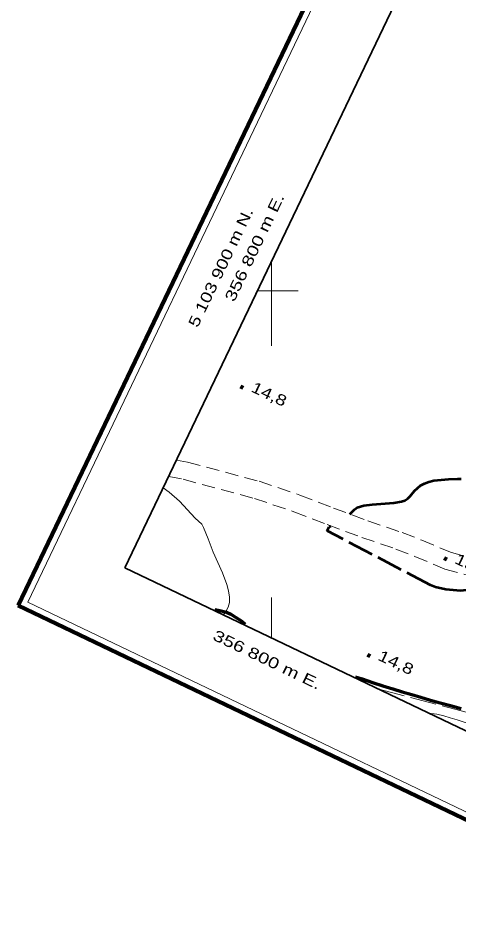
# Model space of a CAD drawing. Extents: x 356765 to 358572, y 5103174 to 5104650.
# Drawn here: x 356765.2 to 356825.7, y 5103812.6 to 5103937.4 of the extents above; entities that cross this region are included whole.
import ezdxf
from ezdxf.enums import TextEntityAlignment as Align

# ---------------------------------------------------------------- set-up
doc = ezdxf.new("R2010")
doc.units = 0
doc.header["$LTSCALE"] = 0.6
doc.linetypes.add('LONG_DASHED', pattern=[7.5, 6, -1.5])
doc.linetypes.add('MEDIUM_DASHED', pattern=[4.5, 3, -1.5])
for name, color, linetype, lineweight in [('1', 7, 'Continuous', 53), ('19', 7, 'Continuous', 13), ('2', 7, 'Continuous', 13), ('22', 7, 'Continuous', 35), ('3', 7, 'Continuous', 140), ('60', 7, 'Continuous', 13), ('61', 7, 'Continuous', 13)]:
    doc.layers.add(name, color=color, linetype=linetype, lineweight=lineweight)

msp = doc.modelspace()

# ---------------------------------------------------------------- linework, layer by layer
at = {"layer": '1', "linetype": 'LONG_DASHED'}
for points in [[(356810.71, 5103869.37), (356811.37, 5103870.01), (356811.74, 5103870.26), (356812.17, 5103870.43), (356812.65, 5103870.55), (356813.78, 5103870.71), (356816.77, 5103870.9), (356817.8, 5103871.09), (356818.28, 5103871.24), (356818.68, 5103871.5), (356819.02, 5103871.82), (356819.62, 5103872.55), (356820.44, 5103873.29), (356820.99, 5103873.58), (356821.58, 5103873.82), (356822.23, 5103873.97), (356824.25, 5103874.16), (356825.49, 5103874.22), (356826.02, 5103874.19)], [(356830.53, 5103859.97), (356829.96, 5103859.7), (356829.06, 5103859.34), (356828.58, 5103859.22), (356827.55, 5103859.04), (356825.91, 5103858.84), (356823.9, 5103859.05), (356822.48, 5103859.34), (356821.77, 5103859.63), (356807.6, 5103867.09), (356807.89, 5103867.63), (356808.11, 5103867.74)]]:
    msp.add_lwpolyline(points, dxfattribs=at)
at = {"layer": '19', "linetype": 'MEDIUM_DASHED'}
for points in [[(356786.97, 5103876.79), (356788.46, 5103876.51), (356798.28, 5103873.87), (356803.88, 5103871.98), (356808.48, 5103870.19), (356813.2, 5103868.46), (356817.9, 5103866.84), (356820.6, 5103865.79), (356824.55, 5103864.15), (356827.65, 5103863.29)], [(356785.88, 5103874.51), (356787.88, 5103874.15), (356797.63, 5103871.53), (356803.04, 5103869.7), (356807.6, 5103867.93), (356812.37, 5103866.18), (356817.05, 5103864.58), (356819.66, 5103863.55), (356823.74, 5103861.84), (356827.43, 5103860.83), (356830.49, 5103859.98), (356835.17, 5103859.24), (356839.98, 5103858.63), (356845.54, 5103857.83), (356849.92, 5103857.09), (356854.26, 5103855.97), (356856.5, 5103855.5), (356858.45, 5103855.29), (356860.32, 5103854.93), (356861.17, 5103854.75), (356863.42, 5103854.62)]]:
    msp.add_lwpolyline(points, dxfattribs=at)
at = {"layer": '2', "linetype": 'LONG_DASHED'}
for points in [[(356793.38, 5103855.55), (356793.72, 5103856.01), (356794.06, 5103856.63), (356794.24, 5103857.26), (356794.21, 5103858), (356794.07, 5103858.84), (356793.86, 5103859.7), (356793.28, 5103861.34), (356792, 5103864.13), (356791.32, 5103865.97), (356790.68, 5103867.53), (356790.41, 5103868), (356789.53, 5103868.82), (356787.35, 5103871.16), (356785.95, 5103872.38), (356785.13, 5103872.97)], [(356891.39, 5103843.85), (356890.93, 5103842.34), (356888.96, 5103839.51), (356888.32, 5103839.08), (356887.45, 5103838.59), (356886.41, 5103837.79), (356885.23, 5103837.08), (356884.44, 5103836.73), (356881.55, 5103835.8), (356879.51, 5103834.97), (356876.7, 5103834.18), (356874.67, 5103833.74), (356866.43, 5103833.83), (356865.21, 5103834.12), (356862.75, 5103834.31), (356860.23, 5103834.74), (356857.62, 5103835.02), (356855.31, 5103835.13), (356850.57, 5103835.81), (356844.82, 5103836.47), (356837.51, 5103838.59), (356826.89, 5103842.16), (356814.57, 5103845.39)], [(356828.08, 5103840.29), (356825.43, 5103841.18), (356824.47, 5103841.42), (356823.64, 5103841.69), (356822.68, 5103841.93), (356821.51, 5103842.08)]]:
    msp.add_lwpolyline(points, dxfattribs=at)
at = {"layer": '22', "linetype": 'LONG_DASHED', "lineweight": 70}
for points in [[(356792.19, 5103856.3), (356792.9, 5103856.17), (356793.81, 5103855.91), (356794.42, 5103855.63), (356795.03, 5103855.26), (356795.9, 5103854.67), (356796.38, 5103854.3)], [(356811.51, 5103847.05), (356812.4, 5103846.76), (356813.86, 5103846.26), (356815.26, 5103845.84), (356816.61, 5103845.43), (356817.92, 5103845.01), (356819.21, 5103844.62), (356820.48, 5103844.25), (356821.78, 5103843.87), (356823.13, 5103843.51), (356824.52, 5103843.13), (356825.99, 5103842.72)]]:
    msp.add_lwpolyline(points, dxfattribs=at)
at = {"layer": '3'}
for p, q in [((356795.75, 5103886.87), (356796.11, 5103886.7)), ((356823.67, 5103863.33), (356824.03, 5103863.16)), ((356813.15, 5103850.06), (356813.51, 5103849.89))]:
    msp.add_line(p, q, dxfattribs=at)
at = {"layer": '60', "lineweight": 158}
msp.add_lwpolyline([(356765.24, 5103856.84), (358192.2, 5103173.84), (358571.69, 5103966.7), (357144.73, 5104649.7)], close=True, dxfattribs=at)
at = {"layer": '60'}
msp.add_lwpolyline([(356766.57, 5103857.31), (358191.72, 5103175.17), (358570.35, 5103966.23), (357145.2, 5104648.37)], close=True, dxfattribs=at)
at = {"layer": '60', "lineweight": 35}
msp.add_lwpolyline([(356779.89, 5103862.01), (357952.48, 5103300.77), (358322.47, 5104073.79), (357149.88, 5104635.03)], close=True, dxfattribs=at)
at = {"layer": '61'}
for p, q in [((356800, 5103892.44), (356800, 5103904.03)), ((356803.62, 5103900), (356798.07, 5103900)), ((356800, 5103852.38), (356800, 5103857.93))]:
    msp.add_line(p, q, dxfattribs=at)

# ---------------------------------------------------------------- texts
at = {"layer": '3', "width": 1.3}
for s, p in [('14,8   ', (356797.05, 5103886.24)), ('15,2   ', (356824.97, 5103862.7)), ('14,8   ', (356814.45, 5103849.43))]:
    msp.add_text(s, height=1.5, rotation=334.619, dxfattribs=at).set_placement(p)
at = {"layer": '61'}
for s, rotation, width, p in [(' 356 800 m E.', 64.42, 1.35, (356798.1686, 5103905.2962)), (' 5 103 900 m N.', 64.42, 1.3, (356793.5396, 5103902.5712)), (' 356 800 m E.', 334.42, 1.35, (356798.7262, 5103848.8914))]:
    msp.add_text(s, height=1.5, rotation=rotation, dxfattribs=dict(at, width=width)).set_placement(p, align=Align.CENTER)

doc.saveas('drawing.dxf')
